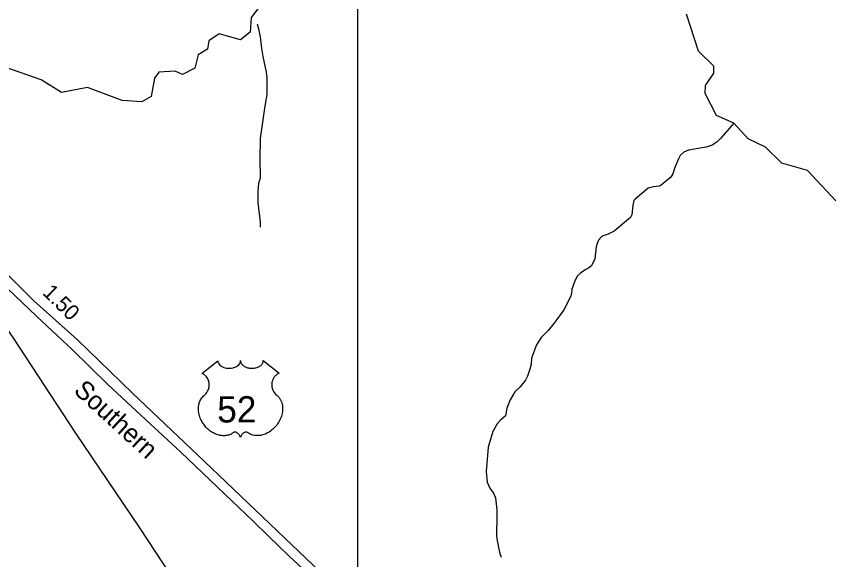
# Model space of a CAD drawing. Extents: x 1473865 to 1648260, y 639067 to 773536.
# Drawn here: x 1603828 to 1610416, y 643490 to 647878 of the extents above; entities that cross this region are included whole.
import ezdxf

# ---------------------------------------------------------------- set-up
doc = ezdxf.new("R2010")
doc.units = 0
for name, color, linetype in [('Exist Hydrographic Misc Water Feature', 7, 'Continuous'), ('Exist Railroad Mainline', 7, 'Continuous'), ('Exist Railroad Mainline Label', 7, 'Continuous'), ('Exist Road Primary US Attributed', 7, 'Continuous'), ('Exist Road Primary US Mileage Hundredths English Label', 7, 'Continuous'), ('Exist Road Primary US Shield CELL', 7, 'Continuous'), ('Exist Road Primary US Shield Number Label', 7, 'Continuous'), ('Exist Utilities Electrical Transmission Line', 7, 'Continuous'), ('Map Preparation Inset Cut Line', 7, 'Continuous')]:
    doc.layers.add(name, color=color, linetype=linetype)

msp = doc.modelspace()

# ---------------------------------------------------------------- linework, layer by layer
at = {"layer": 'Exist Hydrographic Misc Water Feature'}
for points in [[(1605794.4, 647960.1), (1605726.5, 647869.5), (1605716.4, 647751.6), (1605640.4, 647687.5), (1605466.5, 647737), (1605382.5, 647679.6), (1605373.5, 647614.1), (1605297.5, 647566.4), (1605271.5, 647458.6), (1605170.5, 647408.1), (1605112.4, 647435.6), (1604979.5, 647428.4), (1604945.4, 647379.8), (1604917.4, 647229.4), (1604842.5, 647188.3), (1604684.5, 647198), (1604402.4, 647302.2), (1604193.5, 647263.8), (1604027.4, 647365.6), (1603712.4, 647477)], [(1609394.4, 647253.9), (1609395.5, 647319.5), (1609463.4, 647419.9), (1609464.5, 647475.6), (1609340.5, 647596.4), (1609244.4, 647897)], [(1605772.8, 647818.5), (1605784.3, 647778.1), (1605799.4, 647713.8), (1605810.1, 647617.6), (1605821.2, 647553.4), (1605845.5, 647427.3), (1605850.9, 647382.9), (1605851, 647247.5), (1605833.7, 647137), (1605803.1, 646930), (1605798.3, 646891.6), (1605796.2, 646721.8), (1605798.3, 646575.7), (1605793.9, 646551.9), (1605785.7, 646529.9), (1605778.9, 646463.7), (1605779.5, 646375.8), (1605797.4, 646215.4), (1605799.1, 646175.2)], [(1610450.5, 646389), (1610220.5, 646633.3), (1610012.5, 646693.3), (1609880.5, 646820.6), (1609740.5, 646889.1), (1609624.5, 647016.2), (1609484.5, 647078.1), (1609394.4, 647253.9)], [(1609624.5, 647016.2), (1609521.8, 646894.4), (1609491.2, 646864.6), (1609450.8, 646837.5), (1609402.7, 646820.4), (1609306.4, 646805.2), (1609258.2, 646796.3), (1609222.2, 646780.6), (1609191.7, 646754.9), (1609177.4, 646727.4), (1609148.6, 646657.3), (1609133.7, 646606), (1609117.4, 646580), (1609038.6, 646515.2), (1609022.4, 646507.3), (1608974.3, 646501.7), (1608934.3, 646490.2), (1608828.9, 646401.2), (1608818.8, 646389.9), (1608810.2, 646349.9), (1608801.3, 646276.2), (1608791.1, 646254.3), (1608659.5, 646143.7), (1608611, 646118.4), (1608571, 646104.5), (1608554.8, 646093.3), (1608532.5, 646069.1), (1608520.1, 646043.1), (1608513.7, 646015.4), (1608502.4, 645919.5), (1608475.6, 645864.3), (1608451.4, 645844.3), (1608423.3, 645830.9), (1608382.9, 645801.3), (1608360.5, 645779.7), (1608338, 645734.1), (1608315.1, 645665.7), (1608317, 645658.3), (1608308.4, 645618.2), (1608251, 645508.6), (1608230.5, 645477), (1608195.8, 645429.3), (1608171.4, 645397.8), (1608124.8, 645340.5), (1608069.8, 645285), (1608031.2, 645225.9), (1607991.6, 645118.3), (1607987.1, 645068.4), (1607978.6, 645028.3), (1607957.7, 644972.9), (1607941.2, 644940.4), (1607900.5, 644885.5), (1607856, 644846.2), (1607817.2, 644780.5), (1607792.3, 644712.9), (1607781.6, 644652.4), (1607741, 644617.1), (1607712.5, 644587.3), (1607677.6, 644524), (1607640, 644398.4), (1607623.5, 644202.6), (1607632.2, 644114.6), (1607653.6, 644066.6), (1607683.2, 644025.8), (1607698.7, 643989.3), (1607709.4, 643893.1), (1607710.9, 643853.7), (1607706.7, 643685.6), (1607710.2, 643661.7), (1607723.4, 643589.2), (1607734.6, 643540.6), (1607746.3, 643509.2)]]:
    msp.add_lwpolyline(points, dxfattribs=at)
at = {"layer": 'Exist Railroad Mainline'}
msp.add_lwpolyline([(1603438.2, 645989.3), (1603699.6, 645732.5), (1603990.6, 645457.5), (1604281.6, 645184.7), (1604568.5, 644905.7), (1604871.5, 644622.5), (1605158.6, 644357.6), (1605453.5, 644074.5), (1605740.7, 643801.6), (1605863.3, 643682.4), (1606033.5, 643518.7), (1606356.4, 643219.3)], dxfattribs=at)
at = {"layer": 'Exist Road Primary US Attributed'}
msp.add_lwpolyline([(1607099.5, 642604.2), (1606463.6, 643218.1), (1605349.6, 644282.3), (1604766.7, 644833.5), (1604322.4, 645265.1), (1603970.5, 645581.5), (1603664.4, 645881.4), (1603445.9, 646089.6), (1603221.9, 646303), (1602571.9, 646911.2), (1602386.2, 647081.4), (1601825.2, 647618.6)], dxfattribs=at)
at = {"layer": 'Exist Road Primary US Shield CELL'}
msp.add_lwpolyline([(1605455.6, 645097), (1605455.9, 645091.7), (1605457.2, 645085.4), (1605458.2, 645082.1), (1605461.2, 645075.9), (1605466, 645068.5), (1605472.8, 645061.3), (1605480.5, 645055), (1605485.7, 645051.6), (1605494.5, 645046.9), (1605504.4, 645042.7), (1605515.5, 645039.5), (1605526.8, 645037.3), (1605539.2, 645035.9), (1605551.4, 645035.7), (1605564.6, 645036.6), (1605579.2, 645039.5), (1605586, 645041.2), (1605593.5, 645043.8), (1605600.5, 645046.7), (1605608.1, 645050.8), (1605614.3, 645054.7), (1605619.1, 645058.2), (1605626, 645064.8), (1605631.4, 645071.5), (1605633.7, 645075.3), (1605635.6, 645079), (1605638.3, 645086.7), (1605639.1, 645090.1), (1605639.6, 645097.3), (1605640.1, 645091.3), (1605640.7, 645087.6), (1605641.7, 645083.9), (1605643.2, 645080), (1605645.9, 645074.6), (1605649, 645070), (1605654.7, 645063.2), (1605658.3, 645059.9), (1605661.5, 645057.2), (1605670.3, 645051.2), (1605680.5, 645046.1), (1605685.5, 645043.9), (1605690.7, 645042), (1605697.2, 645040.1), (1605704, 645038.5), (1605710.6, 645037.3), (1605717.5, 645036.3), (1605724.5, 645035.8), (1605730.2, 645035.7), (1605737.1, 645035.7), (1605743.6, 645036.1), (1605750.2, 645036.9), (1605757.5, 645038.1), (1605763.3, 645039.4), (1605771.1, 645041.4), (1605778.1, 645043.9), (1605784.2, 645046.6), (1605792.2, 645050.8), (1605798.7, 645054.8), (1605803.4, 645058.6), (1605809, 645063.8), (1605814.3, 645069.9), (1605817.4, 645074.4), (1605819.6, 645079.1), (1605821.7, 645083.9), (1605822.9, 645089.1), (1605823.5, 645093.6), (1605823.7, 645097.4), (1605952.3, 644995), (1605949.2, 644993.8), (1605942.2, 644990.4), (1605936.7, 644987.1), (1605927.9, 644980.9), (1605924.1, 644977.5), (1605920.3, 644973.9), (1605916.8, 644970.1), (1605913.7, 644966.5), (1605910, 644961.3), (1605906.6, 644956.2), (1605903.4, 644950.5), (1605901, 644945.5), (1605897, 644935.2), (1605895.1, 644928.7), (1605893.9, 644923.1), (1605892.4, 644911.7), (1605892, 644906.2), (1605892, 644900.8), (1605892.3, 644895.1), (1605892.8, 644889.6), (1605893.8, 644883.9), (1605894.7, 644878.9), (1605896.3, 644872.7), (1605898.6, 644865.6), (1605901.4, 644858.7), (1605907.3, 644847.5), (1605914.9, 644836.1), (1605920.3, 644829.7), (1605925.6, 644824.3), (1605933.5, 644817.6), (1605937.8, 644813.8), (1605942.7, 644808.8), (1605950.8, 644799.5), (1605954, 644795.1), (1605957.4, 644790.1), (1605960.4, 644785.1), (1605963.4, 644779.6), (1605965.9, 644774.8), (1605970.4, 644763.8), (1605973.7, 644753.1), (1605975.2, 644747.4), (1605977.6, 644734.8), (1605978.5, 644728.6), (1605979.5, 644716.3), (1605979.5, 644701.4), (1605978.4, 644687.3), (1605975.7, 644670.8), (1605973.5, 644660.9), (1605970.2, 644649.4), (1605966.9, 644639.5), (1605961, 644624.8), (1605955.8, 644614.2), (1605949, 644601.7), (1605944.4, 644594.2), (1605939, 644586.1), (1605932.3, 644576.9), (1605924.4, 644567), (1605914.9, 644556.6), (1605907.2, 644548.9), (1605897.2, 644539.9), (1605891.1, 644534.9), (1605882.4, 644528.4), (1605870.6, 644520.5), (1605858.9, 644513.7), (1605848.9, 644508.6), (1605840.1, 644504.8), (1605828.7, 644500.5), (1605809.8, 644495.2), (1605802.8, 644493.8), (1605794.6, 644492.6), (1605787, 644491.8), (1605779.5, 644491.4), (1605769.5, 644491.4), (1605759.6, 644492.1), (1605750.1, 644493.5), (1605740.3, 644495.5), (1605730.1, 644498.6), (1605720.8, 644502.2), (1605711.4, 644506.9), (1605695.5, 644516.9), (1605690.9, 644519.3), (1605688.3, 644520), (1605682.1, 644520.3), (1605676.4, 644519.1), (1605670.4, 644516.7), (1605666.9, 644514.8), (1605662.1, 644511.7), (1605658.5, 644508.8), (1605654.1, 644504.7), (1605651, 644501.2), (1605648.7, 644498.4), (1605644.2, 644491.4), (1605642.6, 644488), (1605641, 644483.7), (1605639.5, 644477.3), (1605637.5, 644485.4), (1605635.1, 644490.7), (1605632.4, 644495.2), (1605629.5, 644499.3), (1605625, 644504.4), (1605621, 644508.3), (1605616.2, 644512.3), (1605611, 644515.4), (1605606.9, 644517.5), (1605603.1, 644518.9), (1605598.4, 644520.1), (1605594.6, 644520.4), (1605591.5, 644520.3), (1605587.2, 644519.3), (1605581.4, 644515.2), (1605575.9, 644511.3), (1605569.9, 644507.6), (1605562.8, 644503.8), (1605557.5, 644501.4), (1605551.3, 644499), (1605544, 644496.5), (1605536.1, 644494.5), (1605528, 644492.9), (1605520.8, 644491.7), (1605513.2, 644491.1), (1605506.3, 644490.8), (1605499.1, 644490.9), (1605492.3, 644491.4), (1605484.5, 644492.1), (1605474.7, 644493.6), (1605466.7, 644495.4), (1605458.2, 644497.7), (1605449.5, 644500.4), (1605440.1, 644504), (1605428.4, 644509.1), (1605420.3, 644513.3), (1605407.5, 644520.6), (1605392.4, 644531), (1605381.1, 644540.2), (1605372.8, 644547.7), (1605360.5, 644560.2), (1605353.3, 644568.3), (1605342.1, 644582.9), (1605334.9, 644593.5), (1605330.2, 644601.2), (1605323.3, 644613.7), (1605319.6, 644621.5), (1605314.7, 644632.9), (1605310.9, 644643.3), (1605307.7, 644653.2), (1605306, 644659.5), (1605303.6, 644670.5), (1605302.1, 644678.4), (1605300.6, 644689.1), (1605299.8, 644700.4), (1605299.7, 644710.8), (1605300, 644719.5), (1605300.9, 644729.6), (1605302.7, 644740.3), (1605304.7, 644749.5), (1605306.6, 644756.1), (1605309.3, 644764.2), (1605312.9, 644773), (1605317.2, 644781.6), (1605321.2, 644788.6), (1605326.3, 644796.2), (1605331.3, 644802.7), (1605337.9, 644809.8), (1605344.7, 644816.4), (1605351, 644821.5), (1605358.4, 644828.7), (1605362.3, 644833.2), (1605367, 644839.3), (1605370.7, 644845), (1605373.7, 644850.1), (1605377.6, 644857.6), (1605379.9, 644863.2), (1605382.9, 644871.9), (1605384.4, 644878), (1605385.9, 644885.8), (1605386.9, 644893.2), (1605387.3, 644902.4), (1605387, 644910), (1605386.1, 644918.9), (1605384.4, 644927.4), (1605382.4, 644934.8), (1605379.2, 644943.3), (1605376.3, 644949.6), (1605371.3, 644958), (1605365.8, 644965.8), (1605360.2, 644972.2), (1605354.5, 644977.9), (1605349, 644982.2), (1605343.8, 644985.9), (1605337.3, 644989.8), (1605331, 644993), (1605327, 644994.5)], close=True, dxfattribs=at)
at = {"layer": 'Exist Utilities Electrical Transmission Line'}
msp.add_lwpolyline([(1606914.8, 640622.3), (1606590.6, 641108), (1606075.6, 641870.7), (1605559.8, 642632.1), (1604825.6, 643747.4), (1604309.8, 644510.8), (1603802, 645283.8), (1603276.1, 646043.2), (1602634, 646985.8), (1601838.6, 648161.8), (1601039.1, 649331.9), (1600525.2, 650099.2), (1600011.5, 650868.3), (1599489.7, 651633.6), (1598981.7, 652396.8), (1598462.1, 653168.1), (1597941.2, 653929.1)], dxfattribs=at)
at = {"layer": 'Map Preparation Inset Cut Line'}
msp.add_lwpolyline([(1544130.8, 639067.3), (1606587.1, 639067.3), (1606587.1, 678673.7), (1544130.8, 678673.7), (1544130.8, 639067.3)], dxfattribs=at)

# ---------------------------------------------------------------- texts
at = {"layer": 'Exist Railroad Mainline Label'}
msp.add_text('Southern', height=150, rotation=317.54178, dxfattribs=at).set_placement((1604283.8, 644844.7))
at = {"layer": 'Exist Road Primary US Mileage Hundredths English Label'}
msp.add_text('1.50', height=125, rotation=315.58253, dxfattribs=at).set_placement((1604031.9, 645638.8))
at = {"layer": 'Exist Road Primary US Shield Number Label'}
msp.add_text('52', height=212.5, dxfattribs=at).set_placement((1605451.4, 644597.7))

doc.saveas('drawing.dxf')
